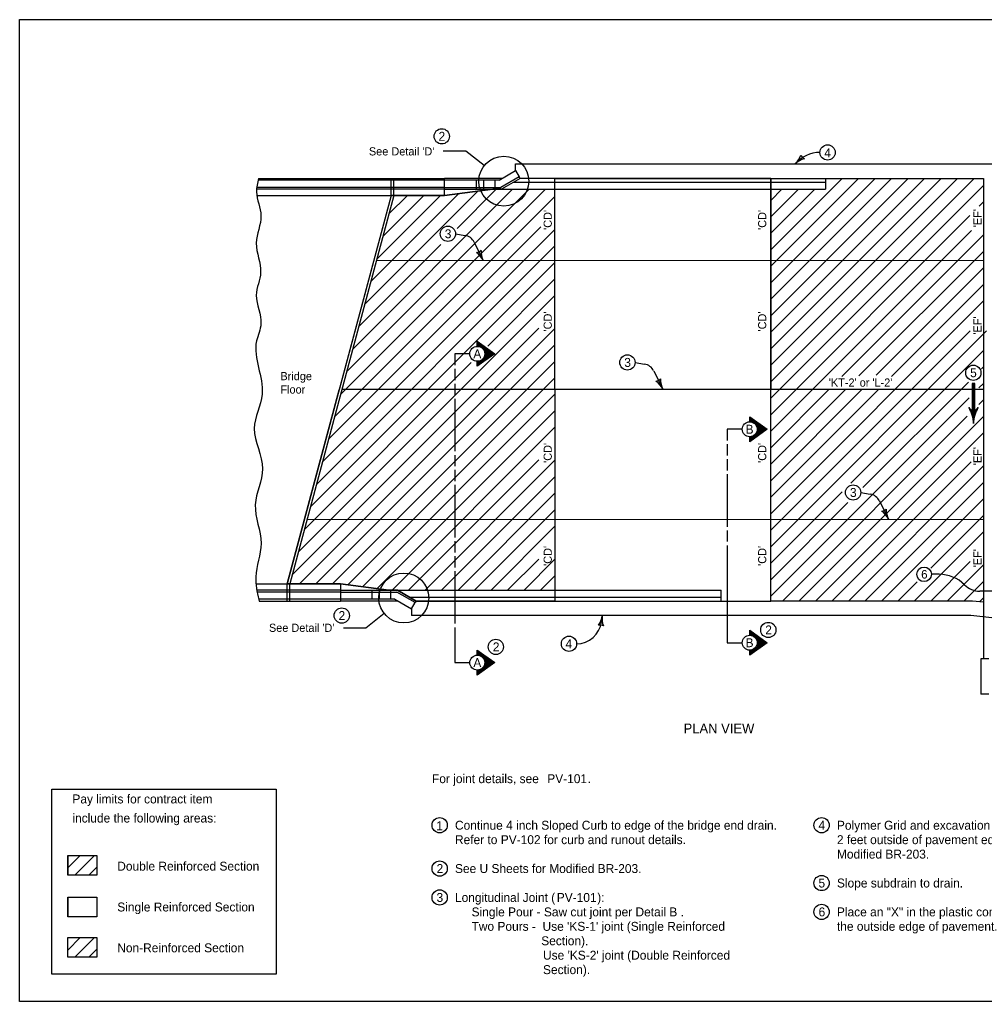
# Model space of a CAD drawing. Extents: x 5546 to 81668, y 3174 to 15999.
# Drawn here: x 24533 to 26518, y 7924 to 9944 of the extents above; entities that cross this region are included whole.
import ezdxf

# ---------------------------------------------------------------- set-up
doc = ezdxf.new("R2010")
doc.units = 0
for name, color, linetype in [('Annotation', 7, 'Continuous'), ('Level 61', 7, 'Continuous'), ('PS_BOLT', 7, 'Continuous'), ('PS_CONST', 7, 'Continuous'), ('PS_DIM', 7, 'Continuous'), ('Table Border', 7, 'Continuous')]:
    doc.layers.add(name, color=color, linetype=linetype)

msp = doc.modelspace()

# ---------------------------------------------------------------- linework, layer by layer
at = {"layer": 'Annotation'}
for p, q in [((25024.4, 9617.3), (25407.1, 9617.3)), ((25297.2, 9582.2), (25297.2, 9617.3)), ((25302.7, 9582.2), (25302.7, 9617.3)), ((25407.1, 9582.2), (25407.1, 9617.3)), ((25525.5, 9617.3), (25407.1, 9617.3)), ((25519.1, 9613.6), (25553.2, 9633.3)), ((25560.6, 9620.5), (25523.1, 9598.8)), ((25562.5, 9617.3), (25524.1, 9595.1)), ((25553.2, 9633.3), (25560.6, 9620.5)), ((25562.5, 9617.3), (25560.6, 9620.5)), ((25407.1, 9595.1), (25020.4, 9595.1)), ((25407.1, 9598.8), (25020.8, 9598.8)), ((25407.1, 9613.6), (25023.4, 9613.6)), ((25407.1, 9598.8), (25523.1, 9598.8)), ((25407.1, 9595.1), (25524.1, 9595.1)), ((25407.1, 9582.2), (25506.5, 9595.1)), ((25472.3, 9613.6), (25472.3, 9595.1)), ((25487.1, 9613.6), (25487.1, 9595.1)), ((25510.7, 9613.6), (25510.7, 9595.1)), ((25020.3, 9582.2), (25407.1, 9582.2)), ((25297.2, 9582.2), (25083.1, 8783)), ((25019.3, 8783), (25192.9, 8783)), ((25193.3, 8770), (25020.7, 8770)), ((25083.1, 8747.8), (25083.1, 8783)), ((25088.6, 8747.8), (25088.6, 8783)), ((25192.9, 8783), (25192.9, 8747.8)), ((25192.9, 8783), (25292.3, 8770)), ((25192.9, 8770), (25309.9, 8770)), ((25258.1, 8751.5), (25258.1, 8770)), ((25272.9, 8751.5), (25272.9, 8770)), ((25296.5, 8751.5), (25296.5, 8770)), ((25329.1, 8758.9), (25309.9, 8770)), ((25192.9, 8766.3), (25021.3, 8766.3)), ((25192.9, 8751.5), (25024.4, 8751.5)), ((25025.6, 8747.8), (25192.9, 8747.8)), ((25192.9, 8766.3), (25308.9, 8766.3)), ((25311.4, 8747.8), (25192.9, 8747.8)), ((25304.9, 8751.5), (25339.1, 8731.8)), ((25346.5, 8744.6), (25308.9, 8766.3)), ((25348.3, 8747.8), (25346.5, 8744.6)), ((25339.1, 8731.8), (25346.5, 8744.6))]:
    msp.add_line(p, q, dxfattribs=at)
for points in [[(25519.1, 9613.6), (25407.1, 9613.6), (25407.1, 9613.6), (25407.1, 9613.6)], [(25304.9, 8751.5), (25192.9, 8751.5), (25192.9, 8751.5), (25192.9, 8751.5)]]:
    msp.add_lwpolyline(points, dxfattribs=at)
at = {"layer": 'Level 61'}
msp.add_lwpolyline([(24532.5, 9944), (27667.5, 9944), (27667.5, 7924), (24532.5, 7924)], close=True, dxfattribs=at)
at = {"layer": 'PS_BOLT'}
for p, q in [((25450.4, 9673.7), (25404.4, 9673.7)), ((25488.4, 9643.6), (25450.4, 9673.7)), ((25429.6, 9503.4), (25449.1, 9500.1)), ((25467.9, 9486.2), (25486.6, 9448.3)), ((25799, 9238.7), (25818.5, 9235.4)), ((25837.3, 9221.4), (25855.9, 9183.5)), ((26263.4, 8971.1), (26282.9, 8967.8)), ((26301.7, 8953.8), (26320.4, 8916)), ((25988.8, 8862.2), (25988.8, 8662)), ((26425, 8802.7), (26408.7, 8802.7)), ((26539.5, 8768.1), (26508.2, 8768.1)), ((25282.8, 8722.1), (25244.7, 8691.9)), ((25729.7, 8704.8), (25731.4, 8717.9)), ((25244.7, 8691.9), (25198.7, 8691.9)), ((24631.6, 8224.3), (24691.3, 8224.3)), ((24631.6, 8183.8), (24631.6, 8224.3)), ((24691.3, 8224.3), (24691.3, 8183.8)), ((24691.3, 8183.8), (24631.6, 8183.8)), ((24631.6, 8138.2), (24691.3, 8138.2)), ((24631.6, 8097.8), (24631.6, 8138.2)), ((24691.3, 8138.2), (24691.3, 8097.8)), ((24691.3, 8097.8), (24631.6, 8097.8))]:
    msp.add_line(p, q, dxfattribs=at)
for points in [[(25458.9, 9256.4), (25428.1, 9256.4), (25428.1, 9233.2)], [(25428.1, 9225.5), (25428.1, 9202.4)], [(25428.1, 9194.7), (25428.1, 9171.6)], [(25428.1, 9163.9), (25428.1, 9055.9)], [(26019.6, 9101.2), (25988.8, 9101.2), (25988.8, 9078.1)], [(25988.8, 9070.3), (25988.8, 9047.2)], [(25428.1, 9048.2), (25428.1, 9025.1)], [(25988.8, 9039.5), (25988.8, 9016.4)], [(25428.1, 9017.4), (25428.1, 8994.2)], [(25988.8, 9008.7), (25988.8, 8900.7)], [(25428.1, 8986.5), (25428.1, 8878.6)], [(25988.8, 8893), (25988.8, 8869.9)], [(25428.1, 8870.9), (25428.1, 8847.8)], [(25428.1, 8840), (25428.1, 8816.9)], [(25428.1, 8809.2), (25428.1, 8701.3)], [(25428.1, 8693.6), (25428.1, 8670.4)], [(25428.1, 8673), (25428.1, 8621), (25458.9, 8621)], [(25988.8, 8673.4), (25988.8, 8662), (26019.6, 8662)]]:
    msp.add_lwpolyline(points, dxfattribs=at)
for centre, radius, start, end in [((26179.4, 9603.9), 66.8, 90, 139.4393), ((25444.8, 9474.8), 25.7, 26.2458, 80.4677), ((25814.2, 9210), 25.7, 26.2458, 80.4677), ((26278.7, 8942.4), 25.7, 26.2458, 80.4677), ((26425, 8729.3), 73.4, 45, 90), ((26508.2, 8812.2), 44.1, 225, 270), ((25678.7, 8711.2), 51.4, 270, 352.7713)]:
    msp.add_arc(centre, radius, start, end, dxfattribs=at)
at = {"layer": 'PS_DIM'}
for p, q in [((25553.2, 9647.3), (26704.1, 9647.3)), ((25553.2, 9633.3), (25553.2, 9647.3)), ((26078.2, 9198.9), (26496.6, 9617.3)), ((26078.2, 9232.8), (26462.6, 9617.3)), ((26078.2, 9266.8), (26428.7, 9617.3)), ((26078.2, 9300.7), (26394.8, 9617.3)), ((26078.2, 9334.7), (26360.8, 9617.3)), ((26078.2, 9368.6), (26326.9, 9617.3)), ((26078.2, 9402.5), (26292.9, 9617.3)), ((26078.2, 9436.5), (26259, 9617.3)), ((26078.2, 9470.4), (26225, 9617.3)), ((26190.6, 9616.8), (26191.1, 9617.3)), ((26516, 9617.3), (26516, 8744.6)), ((25193.2, 9173.3), (25615, 9595.1)), ((25205.6, 9219.7), (25581.1, 9595.1)), ((25218, 9266), (25547.1, 9595.1)), ((25432.6, 9514.6), (25513.2, 9595.1)), ((26078.2, 9165), (26516, 9602.8)), ((26078.2, 9504.4), (26168.9, 9595.1)), ((26078.2, 9538.3), (26135, 9595.1)), ((26078.2, 9572.2), (26101, 9595.1)), ((25180.7, 9126.9), (25634.2, 9580.3)), ((25242.8, 9358.7), (25475.1, 9591)), ((25255.3, 9405.1), (25436.1, 9586)), ((25267.7, 9451.5), (25398.4, 9582.2)), ((25280.1, 9497.8), (25364.5, 9582.2)), ((25292.5, 9544.2), (25330.5, 9582.2)), ((26507.4, 9560.2), (26516, 9568.8)), ((26078.2, 9131), (26487.8, 9540.7)), ((25168.3, 9080.6), (25605.1, 9517.4)), ((25155.9, 9034.2), (25634.2, 9512.5)), ((26078.2, 9097.1), (26491.4, 9510.3)), ((26224.8, 9209.7), (26516, 9501)), ((25143.5, 8987.8), (25634.2, 9478.5)), ((25230.4, 9312.4), (25399.4, 9481.4)), ((26259.8, 9210.8), (26516, 9467)), ((25131, 8941.5), (25634.2, 9444.6)), ((25266.8, 9448.2), (26516, 9448.9)), ((26295.2, 9212.3), (26516, 9433.1)), ((25496, 9272.4), (25634.2, 9410.6)), ((26326.5, 9209.7), (26516, 9399.1)), ((25106.2, 8848.7), (25634.2, 9376.7)), ((26078.2, 8927.4), (26516, 9365.2)), ((25093.8, 8802.4), (25600.9, 9309.5)), ((25108.3, 8783), (25634.2, 9308.8)), ((26078.2, 8859.5), (26522.2, 9303.5)), ((26078.2, 8893.4), (26488.3, 9303.5)), ((25142.3, 8783), (25634.2, 9274.9)), ((26243.2, 8990.6), (26516, 9263.4)), ((25118.6, 8895.1), (25462, 9238.5)), ((25176.2, 8783), (25634.2, 9240.9)), ((26512.1, 9225.5), (26516, 9229.4)), ((25208.2, 8781), (25634.2, 9207)), ((26267.8, 8981.3), (26485, 9198.4)), ((26495.4, 9140.7), (26495.4, 9195.2)), ((26506.7, 9186.2), (26516, 9195.5)), ((25238.2, 8777.1), (25634.2, 9173.1)), ((26078.2, 9063.1), (26198.7, 9183.7)), ((26078.2, 8961.3), (26300.4, 9183.6)), ((26078.2, 9029.2), (26232.6, 9183.6)), ((26078.2, 8995.2), (26266.4, 9183.5)), ((26078.2, 8757.7), (26486.2, 9165.8)), ((26506.5, 9152), (26516, 9161.5)), ((25268.2, 8773.2), (25634.2, 9139.1)), ((26492.4, 9140.8), (26492.4, 9140.8)), ((26498.7, 9140.8), (26498.7, 9140.8)), ((26102.2, 8747.7), (26482.6, 9128.2)), ((26136.1, 8747.7), (26516, 9127.6)), ((25299, 8770), (25634.2, 9105.2)), ((26170, 8747.7), (26516, 9093.7)), ((25332.9, 8770), (25601.2, 9038.3)), ((25366.9, 8770), (25634.2, 9037.3)), ((26204, 8747.7), (26490.3, 9034)), ((26237.9, 8747.7), (26516, 9025.8)), ((25400.8, 8770), (25634.2, 9003.3)), ((26271.8, 8747.7), (26516, 8991.8)), ((25434.8, 8770), (25634.2, 8969.4)), ((26078.2, 8825.5), (26225.3, 8972.7)), ((26078.2, 8791.6), (26236.8, 8950.3)), ((26305.8, 8747.7), (26516, 8957.9)), ((25468.7, 8770), (25634.2, 8935.5)), ((25124, 8915.3), (26516, 8916.1)), ((26407.6, 8815.5), (26516, 8924)), ((25502.7, 8770), (25634.2, 8901.5)), ((26373.6, 8747.7), (26516, 8890)), ((25536.6, 8770), (25600.7, 8834.1)), ((25570.5, 8770), (25634.2, 8833.6)), ((26407.6, 8747.7), (26488.7, 8828.8)), ((26441.5, 8747.7), (26516, 8822.1)), ((25604.5, 8770), (25634.2, 8799.7)), ((26339.7, 8747.7), (26379.5, 8787.5)), ((26475.4, 8747.7), (26516, 8788.2)), ((26507.8, 8746.1), (26516, 8754.3)), ((25339.1, 8731.8), (25339.1, 8717.8)), ((26516, 8744.6), (26516, 8628.8)), ((26490, 8717.8), (25339.1, 8717.8)), ((26741, 8690.9), (26490, 8717.8)), ((26527.3, 8628.8), (26510.8, 8628.8)), ((26510.8, 8628.8), (26510.8, 8556.4)), ((26527.3, 8556.4), (26510.8, 8556.4)), ((24631.6, 8224.3), (24691.3, 8224.3)), ((24631.6, 8224.3), (24631.6, 8183.8)), ((24631.6, 8198.7), (24657.3, 8224.3)), ((24645.9, 8183.8), (24686.4, 8224.3)), ((24691.3, 8224.3), (24691.3, 8183.8)), ((24691.3, 8183.8), (24631.6, 8183.8)), ((24675, 8183.8), (24691.3, 8200.2)), ((24631.6, 8138.2), (24691.3, 8138.2)), ((24631.6, 8138.2), (24631.6, 8097.8)), ((24691.3, 8138.2), (24691.3, 8097.8)), ((24691.3, 8097.8), (24631.6, 8097.8)), ((24631.6, 8029.6), (24657.3, 8055.3)), ((24645.9, 8014.8), (24686.4, 8055.3)), ((24675, 8014.8), (24691.3, 8031.2))]:
    msp.add_line(p, q, dxfattribs=at)
for points in [[(26078.2, 9617.3), (25562.5, 9617.3), (25524.1, 9595.1), (25506.5, 9595.1), (25407.1, 9582.2), (25302.7, 9582.2), (25088.6, 8783), (25192.9, 8783), (25292.4, 8770), (25309.9, 8770), (25348.3, 8747.8), (26078.2, 8747.7)], [(24598.9, 8360.3), (25060.2, 8360.3), (25060.2, 7980), (24598.9, 7980)], [(24631.6, 8055.3), (24691.3, 8055.3), (24691.3, 8014.8), (24631.6, 8014.8)]]:
    msp.add_lwpolyline(points, close=True, dxfattribs=at)
for points in [[(25474.3, 9271.8), (25474.3, 9282.1), (25510.3, 9256.4), (25474.3, 9230.7), (25474.3, 9240.9)], [(25475.3, 9239.9), (25475.3, 9232.5), (25508.4, 9256.4), (25475.2, 9280.4), (25475.4, 9272.5), (25476.8, 9272.1), (25476.3, 9277.9), (25506.2, 9256.4), (25476.3, 9234.6), (25476.6, 9240.1), (25477.7, 9240.3), (25477.6, 9236.7), (25504.2, 9256.5), (25477.5, 9275.2), (25478, 9272.1), (25479.2, 9271.7), (25479.1, 9272.8), (25501.9, 9256.1), (25478.7, 9238.6), (25479.8, 9240.6), (25499.9, 9256), (25487.6, 9265.8), (25488.4, 9264), (25497.8, 9255.9), (25488.7, 9248.9), (25489.5, 9250.8), (25495.9, 9255.7), (25489.5, 9261.2), (25490.1, 9258.8), (25494.3, 9255.6), (25490.1, 9252.3), (25490.3, 9254.1), (25492.7, 9255.5), (25490.4, 9256.9), (25490.5, 9255.5), (25491.3, 9255.5)], [(26498.5, 9140.8), (26498.5, 9195.2), (26492.4, 9195.2), (26492.4, 9140.8), (26497.6, 9141), (26497.8, 9194.5), (26492.9, 9194.4), (26493.1, 9142), (26496.8, 9141.9), (26497, 9193.8), (26493.7, 9193.6), (26493.7, 9142.7), (26496.1, 9142.5), (26496.3, 9193.1), (26494.5, 9193.1), (26494.6, 9143.3)], [(26502.5, 9142.3), (26498.9, 9139.9), (26493.5, 9139.7), (26488.8, 9141.6), (26492.1, 9133.6), (26494.8, 9124.2), (26495.5, 9121.5), (26496.8, 9128.4), (26500.2, 9138.2), (26501.8, 9141.2), (26490.3, 9140.1), (26495.2, 9125.6), (26499.5, 9139.7), (26491.6, 9139.2), (26495.3, 9129.2), (26497.6, 9138.4), (26493, 9138.8), (26495, 9132.4), (26496.4, 9137.3), (26494.2, 9137.6), (26494.9, 9135.2)], [(26035, 9116.6), (26035, 9126.9), (26071, 9101.2), (26035, 9075.5), (26035, 9085.8)], [(26036, 9084.8), (26036, 9077.3), (26069.1, 9101.2), (26035.9, 9125.2), (26036.1, 9117.3), (26037.5, 9116.9), (26037, 9122.7), (26066.9, 9101.2), (26037, 9079.4), (26037.3, 9084.9), (26038.4, 9085.1), (26038.3, 9081.5), (26064.9, 9101.3), (26038.2, 9120), (26038.8, 9116.9), (26039.9, 9116.6), (26039.8, 9117.6), (26062.6, 9101), (26039.4, 9083.4), (26040.5, 9085.4), (26060.6, 9100.8), (26048.3, 9110.6), (26049.1, 9108.8), (26058.5, 9100.7), (26049.4, 9093.7), (26050.2, 9095.6), (26056.6, 9100.5), (26050.2, 9106), (26050.9, 9103.6), (26055, 9100.4), (26050.8, 9097.2), (26051, 9098.9), (26053.4, 9100.3), (26051.1, 9101.7), (26051.2, 9100.3), (26052, 9100.3)], [(26035, 8677.4), (26035, 8687.7), (26071, 8662), (26035, 8636.3), (26035, 8646.5)], [(26036, 8645.5), (26036, 8638.1), (26069.1, 8662), (26035.9, 8686), (26036.1, 8678.1), (26037.5, 8677.7), (26037, 8683.5), (26066.9, 8662), (26037, 8640.2), (26037.3, 8645.7), (26038.4, 8645.9), (26038.3, 8642.3), (26064.9, 8662.1), (26038.2, 8680.8), (26038.8, 8677.6), (26039.9, 8677.3), (26039.8, 8678.4), (26062.6, 8661.7), (26039.4, 8644.2), (26040.5, 8646.2), (26060.6, 8661.6), (26048.3, 8671.4), (26049.1, 8669.6), (26058.5, 8661.5), (26049.4, 8654.5), (26050.2, 8656.4), (26056.6, 8661.3), (26050.2, 8666.8), (26050.9, 8664.4), (26055, 8661.2), (26050.8, 8657.9), (26051, 8659.6), (26053.4, 8661.1), (26051.1, 8662.5), (26051.2, 8661), (26052, 8661.1)], [(25474.3, 8636.5), (25474.3, 8646.7), (25510.3, 8621), (25474.3, 8595.3), (25474.3, 8605.6)], [(25475.3, 8604.6), (25475.3, 8597.2), (25508.4, 8621), (25475.2, 8645.1), (25475.4, 8637.2), (25476.8, 8636.8), (25476.3, 8642.5), (25506.2, 8621), (25476.3, 8599.3), (25476.6, 8604.8), (25477.7, 8605), (25477.6, 8601.4), (25504.2, 8621.1), (25477.5, 8639.9), (25478, 8636.7), (25479.2, 8636.4), (25479.1, 8637.5), (25501.9, 8620.8), (25478.7, 8603.3), (25479.8, 8605.2), (25499.9, 8620.7), (25487.6, 8630.4), (25488.4, 8628.6), (25497.8, 8620.6), (25488.7, 8613.6), (25489.5, 8615.5), (25495.9, 8620.4), (25489.5, 8625.9), (25490.1, 8623.5), (25494.3, 8620.3), (25490.1, 8617), (25490.3, 8618.7), (25492.7, 8620.2), (25490.4, 8621.6), (25490.5, 8620.1), (25491.3, 8620.2)]]:
    msp.add_lwpolyline(points, dxfattribs=at)
for centre, radius in [((25401.1, 9703.9), 15.7), ((26195.2, 9670.7), 15.7), ((25528.7, 9611.6), 51.4), ((25413.8, 9503.4), 15.7), ((25474.3, 9256.4), 15.4), ((25783.2, 9238.7), 15.7), ((26495.1, 9217.4), 15.7), ((26035, 9101.2), 15.4), ((26247.7, 8971.1), 15.7), ((26393.7, 8802.7), 15), ((25323, 8754), 51.4), ((25195.4, 8717.8), 15.7), ((26073.2, 8688.2), 15.7), ((25512.5, 8653.3), 15.7), ((25663, 8659.8), 15.7), ((26035, 8662), 15.4), ((25474.3, 8621), 15.4), ((25396.9, 8286.4), 15.7), ((26182.9, 8286.4), 15.7), ((25396.9, 8197.2), 15.7), ((26182.9, 8167.5), 15.7), ((25396.9, 8137.8), 15.7), ((26182.9, 8108.1), 15.7)]:
    msp.add_circle(centre, radius, dxfattribs=at)
for centre, radius, start, end in [((26098.5, 9679.9), 44.4, 312.7719, 340.8444), ((26158.8, 9614.7), 44.4, 104.6994, 132.7719), ((26156, 9672.6), 17.1, 205.0386, 240.5053), ((25470.1, 9481.7), 17.1, 278.5122, 313.9789), ((25446.7, 9428.7), 44.4, 26.2455, 54.318), ((25526.4, 9467.9), 44.4, 178.1731, 206.2455), ((25839.5, 9216.9), 17.1, 278.5122, 313.9789), ((25816.1, 9163.9), 44.4, 26.2455, 54.318), ((25895.8, 9203.2), 44.4, 178.1731, 206.2455), ((26495.4, 9152), 11.6, 211.7147, 328.2853), ((26429.2, 9111), 66.3, 1.6842, 31.7143), ((26561.7, 9111), 66.3, 148.2857, 178.3158), ((26303.9, 8949.3), 17.1, 278.5122, 313.9789), ((26280.6, 8896.3), 44.4, 26.2455, 54.318), ((26360.2, 8935.6), 44.4, 178.1731, 206.2455), ((25687.3, 8723.4), 44.4, 324.6988, 352.7713), ((25775.4, 8712.3), 44.4, 172.7713, 200.8438), ((25726.7, 8680.9), 17.1, 65.0379, 100.5046)]:
    msp.add_arc(centre, radius, start, end, dxfattribs=at)
at = {"layer": 'Table Border'}
for p, q in [((25024.4, 9617.3), (25024.4, 9617.3)), ((25562.5, 9617.3), (25524.1, 9595.1)), ((25634.2, 9617.3), (25562.5, 9617.3)), ((25634.2, 9182.6), (25634.2, 9617.3)), ((25634.2, 9617.3), (26078.2, 9617.3)), ((26078.2, 9617.3), (26078.2, 9182.6)), ((26078.2, 9617.3), (26516, 9617.3)), ((26190.6, 9617.3), (26190.6, 9595.1)), ((25506.5, 9595.1), (25407.1, 9582.2)), ((25524.1, 9595.1), (25506.5, 9595.1)), ((25524.1, 9595.1), (26190.6, 9595.1)), ((25548.6, 9609.3), (26190.6, 9609.3)), ((25302.7, 9582.2), (25088.6, 8783)), ((25297.2, 9582.2), (25190.2, 9182.6)), ((25407.1, 9582.2), (25297.2, 9582.2)), ((25083.1, 8783), (25190.2, 9182.6)), ((25195.9, 9183.5), (26516, 9183.5)), ((25634.2, 9182.6), (25634.2, 8747.8)), ((26078.2, 8747.7), (26078.2, 9182.6)), ((25192.9, 8783), (25083.1, 8783)), ((25292.4, 8770), (25192.9, 8783)), ((25309.9, 8770), (25292.4, 8770)), ((25348.3, 8747.8), (25309.9, 8770)), ((25309.9, 8770), (25976.4, 8770)), ((25976.4, 8747.8), (25976.4, 8770)), ((25024.6, 8750.8), (25025.6, 8747.8)), ((25334.4, 8755.9), (25976.4, 8755.8)), ((25634.2, 8747.8), (25348.3, 8747.8)), ((25634.2, 8747.8), (26078.2, 8747.7)), ((26493.3, 8747.7), (26078.2, 8747.7)), ((26516, 8745.2), (26493.3, 8747.7))]:
    msp.add_line(p, q, dxfattribs=at)
msp.add_spline([(25024.4, 9617.3), (25020, 9589.6), (25029.2, 9540.5), (25019.4, 9484.3), (25028.5, 9424.1), (25019.4, 9377), (25029.2, 9318.2), (25020, 9282.8), (25031.4, 9173.6), (25015.4, 9102.7), (25032.4, 9019.9), (25017.4, 8946), (25029.4, 8866.2), (25018.4, 8797.3), (25024.6, 8750.8)], degree=3, dxfattribs=at)

# ---------------------------------------------------------------- texts
at = {"layer": 'PS_BOLT'}
for s, height, p in [('2', 18.4, (25394.5, 9694.7)), ("See Detail 'D'", 16.8, (25251.3, 9664.6)), ('4', 18.4, (26188.4, 9660.9)), ('3', 18.4, (25407.4, 9494.2)), ('A', 18.4, (25466.2, 9247.2)), ('3', 18.4, (25776.8, 9229.5)), ('Bridge', 16.8, (25069.2, 9202.1)), ('5', 18.4, (26488.5, 9208.3)), ('Floor', 16.8, (25069.2, 9174.6)), ("'KT-2' or 'L-2'", 16.8, (26197.7, 9188.9)), ('B', 18.4, (26026.4, 9092)), ('3', 18.4, (26241.2, 8961.9)), ('6', 17.5, (26387.8, 8794)), ('2', 18.4, (25188.8, 8708.6)), ("See Detail 'D'", 16.8, (25045.6, 8684.3)), ('2', 18.4, (26066.9, 8679)), ('4', 18.4, (25655.9, 8650.6)), ('B', 18.4, (26026.4, 8652.8)), ('2', 18.4, (25506.2, 8644.1)), ('A', 18.4, (25466.2, 8611.8)), ('For joint details, see ', 18.375, (25381.1, 8373)), ('PV-101', 18.37, (25618.3, 8373)), ('PV-101', 18.37, (25618.3, 8373)), ('.', 18.4, (25701.6, 8373)), ('Pay limits for contract item', 18.375, (24641.1, 8331.3)), ('include the following areas:', 18.375, (24641.1, 8292)), ('1', 18.4, (25389.7, 8276.1)), ('Continue 4 inch Sloped Curb to edge of the bridge end drain.', 18.375, (25428.4, 8277.2)), ('4', 18.4, (26176.4, 8277.2)), ('Polymer Grid and excavation limits of Modified Subbase', 18.375, (26214.4, 8277.2)), ('Refer to PV-102 for curb and runout details.', 18.375, (25428.4, 8247.5)), ('2 feet outside of pavement edge. See U Sheets for', 18.375, (26214.4, 8247.5)), ('Modified BR-203.', 18.375, (26214.4, 8217.8)), ('Double Reinforced Section', 18.375, (24733.4, 8193)), ('2', 18.4, (25390.6, 8188.1)), ('See U Sheets for Modified BR-203.', 18.375, (25428.4, 8188.1)), ('5', 18.4, (26176.4, 8158.3)), ('Slope subdrain to drain.', 18.375, (26214.4, 8158.3)), ('3', 18.4, (25390.4, 8128.6)), ('Longitudinal Joint (', 18.375, (25428.4, 8128.6)), ('PV-101', 18.37, (25637.9, 8128.6)), ('PV-101', 18.37, (25637.9, 8128.6)), ('):', 18.37, (25721.1, 8128.6)), ('Single Reinforced Section', 18.375, (24733.4, 8109)), ('     Single Pour - Saw cut joint per Detail B .', 18.375, (25428.4, 8098.9)), ('6', 18.4, (26176.6, 8098.9)), ('Place an "X" in the plastic concrete near the \'EF\' joint at', 18.375, (26214.4, 8098.9)), ("     Two Pours -  Use 'KS-1' joint (Single Reinforced", 18.375, (25428.4, 8069.2)), ('the outside edge of pavement.', 18.375, (26214.4, 8069.2)), ('Non-Reinforced Section', 18.375, (24733.4, 8025)), ('                          Section).', 18.375, (25428.4, 8039.5)), ("     Use 'KS-2' joint (Double Reinforced", 18.375, (25575.4, 8009.8)), ('     Section).', 18.375, (25575.4, 7980.1))]:
    msp.add_text(s, height=height, dxfattribs=at).set_placement(p)
for s, p in [("'CD'", (25627.6, 9511.4)), ("'CD'", (26069, 9511.4)), ("'EF'", (26512.1, 9517)), ("'CD'", (25627.6, 9302.4)), ("'CD'", (26069, 9302.4)), ("'EF'", (26512.1, 9295.9)), ("'CD'", (25627.6, 9032)), ("'CD'", (26069, 9032)), ("'EF'", (26512.1, 9027.3)), ("'CD'", (25627.6, 8820.1)), ("'CD'", (26069, 8820.1)), ("'EF'", (26512.1, 8817.3))]:
    msp.add_text(s, height=16.8, rotation=90, dxfattribs=at).set_placement(p)
at = {"layer": 'PS_CONST'}
msp.add_text('PLAN VIEW', height=20, dxfattribs=at).set_placement((25898.8, 8475.6))

doc.saveas('drawing.dxf')
